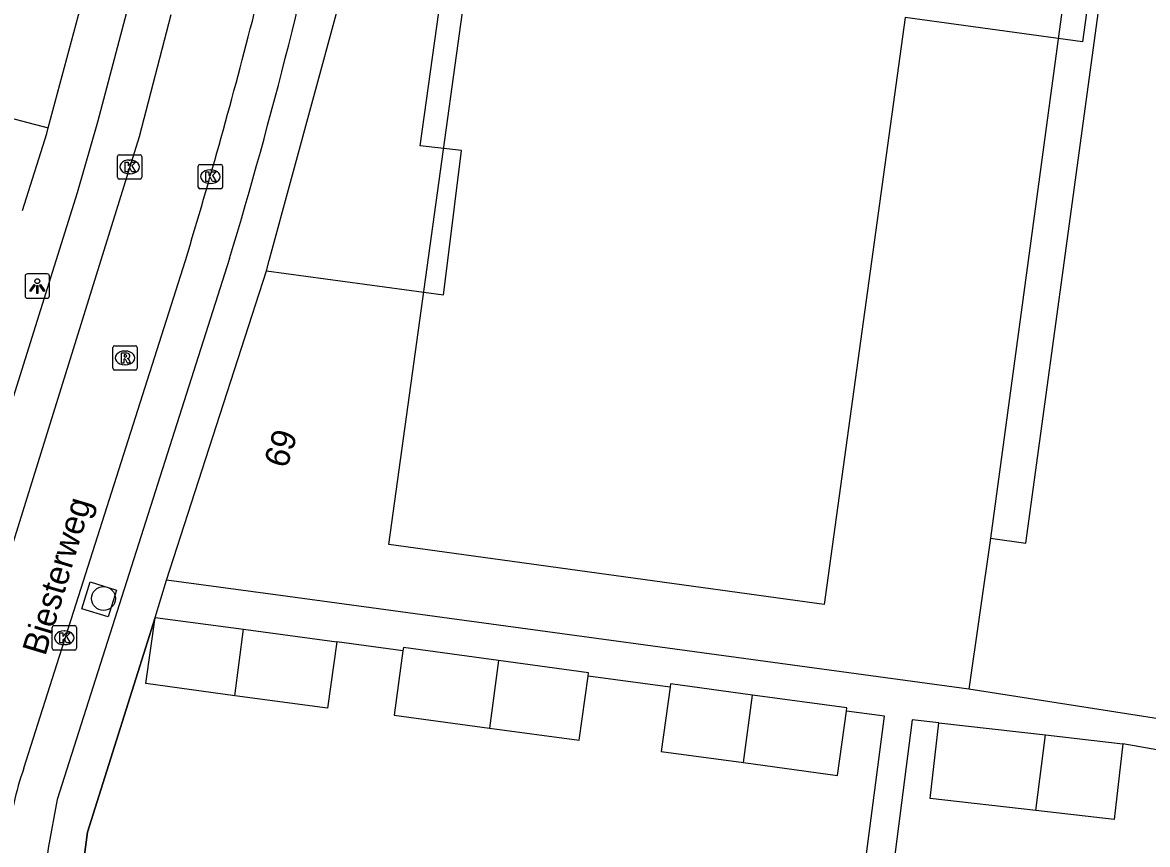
# Model space of a CAD drawing. Extents: x 161845 to 162341, y 381620 to 382158.
# Drawn here: x 161922.78 to 161968.81, y 381726.09 to 381759.75 of the extents above; entities that cross this region are included whole.
import ezdxf

# ---------------------------------------------------------------- set-up
doc = ezdxf.new("R2010")
doc.units = 0
for name, color, linetype in [('IMGEO_Boom', 7, 'Continuous'), ('IMGEO_Kolk', 7, 'Continuous'), ('IMGEO_Lichtpunt', 7, 'Continuous'), ('IMGEO_Muur', 7, 'Continuous'), ('IMGEO_Openbare_ruimte_label', 7, 'Continuous'), ('IMGEO_Pand', 7, 'Continuous'), ('IMGEO_Pand_nummerreeks', 7, 'Continuous'), ('IMGEO_Pand_overbouw', 7, 'Continuous'), ('IMGEO_Pand_vergunning_verleend', 7, 'Continuous'), ('IMGEO_Parkeervlak_open', 7, 'Continuous'), ('IMGEO_Rijbaan_lokaal_open', 7, 'Continuous'), ('IMGEO_Rioolput', 7, 'Continuous'), ('IMGEO_Voetpad_open', 7, 'Continuous')]:
    doc.layers.add(name, color=color, linetype=linetype)

msp = doc.modelspace()

# ---------------------------------------------------------------- linework, layer by layer
at = {"layer": 'IMGEO_Boom'}
msp.add_circle((161926.097, 381736.168), 0.489, dxfattribs=at)
at = {"layer": 'IMGEO_Kolk'}
for p, q in [((161926.665, 381753.411), (161926.665, 381754.263)), ((161926.74, 381754.337), (161927.592, 381754.337)), ((161927.666, 381754.263), (161927.666, 381753.411)), ((161927.153, 381754.117), (161927.178, 381754.117)), ((161929.967, 381753.013), (161929.967, 381753.865)), ((161930.042, 381753.939), (161930.894, 381753.939)), ((161930.968, 381753.865), (161930.968, 381753.013)), ((161927.592, 381753.337), (161926.74, 381753.337)), ((161927.176, 381753.557), (161927.151, 381753.557)), ((161930.455, 381753.719), (161930.48, 381753.719)), ((161930.894, 381752.939), (161930.042, 381752.939)), ((161930.478, 381753.159), (161930.453, 381753.159)), ((161923.994, 381734.131), (161923.994, 381734.983)), ((161924.069, 381735.057), (161924.921, 381735.057)), ((161924.995, 381734.983), (161924.995, 381734.131)), ((161924.482, 381734.837), (161924.507, 381734.837)), ((161924.921, 381734.057), (161924.069, 381734.057)), ((161924.505, 381734.277), (161924.48, 381734.277))]:
    msp.add_line(p, q, dxfattribs=at)
for points in [[(161926.665, 381753.411), (161926.665, 381754.263)], [(161926.74, 381754.337), (161927.592, 381754.337)], [(161927.666, 381754.263), (161927.666, 381753.411)], [(161926.986, 381754.037), (161927.109, 381754.037), (161927.109, 381753.886), (161927.239, 381754.037), (161927.403, 381754.037), (161927.257, 381753.886), (161927.41, 381753.637), (161927.258, 381753.637), (161927.173, 381753.801), (161927.109, 381753.734), (161927.109, 381753.637), (161926.986, 381753.637), (161926.986, 381754.037)], [(161929.967, 381753.013), (161929.967, 381753.865)], [(161930.042, 381753.939), (161930.894, 381753.939)], [(161930.968, 381753.865), (161930.968, 381753.013)], [(161927.592, 381753.337), (161926.74, 381753.337)], [(161930.288, 381753.639), (161930.411, 381753.639), (161930.411, 381753.488), (161930.541, 381753.639), (161930.705, 381753.639), (161930.559, 381753.488), (161930.712, 381753.239), (161930.56, 381753.239), (161930.475, 381753.403), (161930.411, 381753.336), (161930.411, 381753.239), (161930.288, 381753.239), (161930.288, 381753.639)], [(161930.894, 381752.939), (161930.042, 381752.939)], [(161923.994, 381734.131), (161923.994, 381734.983)], [(161924.069, 381735.057), (161924.921, 381735.057)], [(161924.995, 381734.983), (161924.995, 381734.131)], [(161924.315, 381734.757), (161924.438, 381734.757), (161924.438, 381734.606), (161924.568, 381734.757), (161924.732, 381734.757), (161924.586, 381734.606), (161924.739, 381734.357), (161924.587, 381734.357), (161924.502, 381734.521), (161924.438, 381734.454), (161924.438, 381734.357), (161924.315, 381734.357), (161924.315, 381734.757)], [(161924.921, 381734.057), (161924.069, 381734.057)]]:
    msp.add_lwpolyline(points, dxfattribs=at)
for centre, start, end in [((161926.742, 381754.261), 91.552, 178.448), ((161926.742, 381754.261), 91.552, 178.448), ((161927.59, 381754.261), 1.552, 88.448), ((161927.59, 381754.261), 1.552, 88.448), ((161930.044, 381753.863), 91.552, 178.448), ((161930.044, 381753.863), 91.552, 178.448), ((161930.892, 381753.863), 1.552, 88.448), ((161930.892, 381753.863), 1.552, 88.448), ((161926.742, 381753.413), 181.552, 268.448), ((161926.742, 381753.413), 181.552, 268.448), ((161927.59, 381753.413), 271.552, 358.448), ((161927.59, 381753.413), 271.552, 358.448), ((161930.044, 381753.015), 181.552, 268.448), ((161930.044, 381753.015), 181.552, 268.448), ((161930.892, 381753.015), 271.552, 358.448), ((161930.892, 381753.015), 271.552, 358.448), ((161924.071, 381734.981), 91.552, 178.448), ((161924.071, 381734.981), 91.552, 178.448), ((161924.919, 381734.981), 1.552, 88.448), ((161924.919, 381734.981), 1.552, 88.448), ((161924.071, 381734.133), 181.552, 268.448), ((161924.071, 381734.133), 181.552, 268.448), ((161924.919, 381734.133), 271.552, 358.448), ((161924.919, 381734.133), 271.552, 358.448)]:
    msp.add_arc(centre, 0.0765, start, end, dxfattribs=at)
for centre, major_axis, ratio, start_param, end_param in [((161927.152, 381753.837), (-0.387, 0.002), 0.722429, 4.712389, 7.853982), ((161927.177, 381753.837), (-0.39, 0.002), 0.717154, 1.570796, 4.712389), ((161930.454, 381753.439), (-0.387, 0.002), 0.722429, 4.712389, 7.853982), ((161930.479, 381753.439), (-0.39, 0.002), 0.717154, 1.570796, 4.712389), ((161924.481, 381734.557), (-0.387, 0.002), 0.722429, 4.712389, 7.853982), ((161924.506, 381734.557), (-0.39, 0.002), 0.717154, 1.570796, 4.712389)]:
    msp.add_ellipse(centre, major_axis=major_axis, ratio=ratio, start_param=start_param, end_param=end_param, dxfattribs=at)
at = {"layer": 'IMGEO_Lichtpunt'}
for p, q in [((161922.89, 381749.361), (161922.89, 381748.554)), ((161922.89, 381749.361), (161922.89, 381748.554)), ((161923.792, 381749.456), (161922.984, 381749.456)), ((161923.792, 381749.456), (161922.984, 381749.456)), ((161923.886, 381748.554), (161923.886, 381749.361)), ((161923.886, 381748.554), (161923.886, 381749.361)), ((161922.984, 381748.46), (161923.792, 381748.46)), ((161922.984, 381748.46), (161923.792, 381748.46))]:
    msp.add_line(p, q, dxfattribs=at)
for points in [[(161923.264, 381749.025), (161923.303, 381748.997), (161923.115, 381748.735), (161923.077, 381748.762), (161923.264, 381749.025)], [(161923.366, 381748.977), (161923.413, 381748.977), (161923.413, 381748.655), (161923.366, 381748.655), (161923.366, 381748.977)], [(161923.476, 381748.997), (161923.514, 381749.024), (161923.701, 381748.762), (161923.662, 381748.734), (161923.476, 381748.997)]]:
    msp.add_lwpolyline(points, dxfattribs=at)
msp.add_circle((161923.389, 381749.159), 0.0994, dxfattribs=at)
for centre, start, end in [((161922.984, 381749.361), 90, 180), ((161922.984, 381749.361), 90, 180), ((161923.792, 381749.361), 0, 90), ((161923.792, 381749.361), 0, 90), ((161922.984, 381748.554), 180, 270), ((161922.984, 381748.554), 180, 270), ((161923.792, 381748.554), 270, 0), ((161923.792, 381748.554), 270, 360)]:
    msp.add_arc(centre, 0.0946, start, end, dxfattribs=at)
at = {"layer": 'IMGEO_Muur'}
msp.add_lwpolyline([(161924.676, 381720.871), (161925.447, 381726.604), (161928.204, 381735.395)], dxfattribs=at)
at = {"layer": 'IMGEO_Pand'}
for points in [[(161932.761, 381749.584), (161940.003, 381748.598), (161940.179, 381750), (161940.747, 381754.512), (161939.055, 381754.703), (161940.656, 381766.246), (161941.27, 381771.689), (161943.773, 381771.406), (161958.15, 381769.783), (161958.302, 381771.128), (161966.661, 381770.185), (161965.98, 381765.232), (161963.918, 381750), (161962.379, 381738.634), (161961.501, 381732.448)], [(161923.832, 381755.432), (161925.266, 381760.778)], [(161915.662, 381757.574), (161923.832, 381755.432)], [(161922.777, 381752.053), (161923.772, 381755.207), (161923.832, 381755.432)], [(161928.68, 381736.917), (161932.761, 381749.584)], [(161961.501, 381732.448), (161933.635, 381736.242), (161928.68, 381736.917)], [(161931.464, 381732.187), (161927.834, 381732.681), (161928.204, 381735.395)], [(161928.204, 381735.395), (161931.818, 381734.905)], [(161931.464, 381732.187), (161931.818, 381734.905)], [(161931.818, 381734.905), (161935.636, 381734.387)], [(161935.636, 381734.387), (161935.266, 381731.67), (161931.464, 381732.187)], [(161938.349, 381734.019), (161937.991, 381731.391), (161941.894, 381730.86)], [(161942.255, 381733.628), (161938.368, 381734.158), (161938.349, 381734.019)], [(161942.255, 381733.628), (161941.894, 381730.86)], [(161945.92, 381732.992), (161945.938, 381733.127), (161942.255, 381733.628)], [(161941.894, 381730.86), (161945.561, 381730.361), (161945.92, 381732.992)], [(161952.644, 381732.214), (161949.29, 381732.67), (161949.272, 381732.537)], [(161949.272, 381732.537), (161948.913, 381729.905), (161952.284, 381729.446)], [(161952.284, 381729.446), (161952.644, 381732.214)], [(161956.49, 381731.558), (161956.508, 381731.688), (161952.644, 381732.214)], [(161952.284, 381729.446), (161956.131, 381728.922), (161956.49, 381731.558)], [(161964.232, 381727.486), (161959.918, 381727.977), (161960.27, 381731.076)], [(161960.27, 381731.076), (161964.636, 381730.579)], [(161964.232, 381727.486), (161964.636, 381730.579)], [(161964.636, 381730.579), (161967.797, 381730.219)], [(161967.797, 381730.219), (161967.444, 381727.121), (161964.232, 381727.486)]]:
    msp.add_lwpolyline(points, dxfattribs=at)
at = {"layer": 'IMGEO_Pand_overbouw'}
msp.add_lwpolyline([(161943.773, 381771.406), (161958.15, 381769.783), (161958.302, 381771.128), (161966.661, 381770.185), (161965.98, 381765.232), (161963.918, 381750), (161962.379, 381738.634), (161963.825, 381738.437), (161965.405, 381750), (161968.184, 381770.345), (161944.022, 381773.611)], close=True, dxfattribs=at)
at = {"layer": 'IMGEO_Pand_vergunning_verleend'}
msp.add_lwpolyline([(161937.774, 381738.382), (161942.776, 381774.585), (161967.825, 381771.125), (161966.144, 381758.957), (161958.899, 381759.958), (161955.579, 381735.923), (161937.774, 381738.382)], dxfattribs=at)
at = {"layer": 'IMGEO_Parkeervlak_open'}
msp.add_lwpolyline([(161926.287, 381735.415), (161925.211, 381735.749), (161925.552, 381736.848), (161926.628, 381736.514), (161926.287, 381735.415)], dxfattribs=at)
at = {"layer": 'IMGEO_Rijbaan_lokaal_open'}
for points in [[(161928.855, 381760.062), (161927.557, 381755.075), (161920.816, 381733.424), (161919.084, 381727.401), (161916.883, 381719.321)], [(161922.839, 381729.219), (161929.449, 381750)]]:
    msp.add_lwpolyline(points, dxfattribs=at)
for centre, radius, start, end in [((161691.62, 381821.689), 248.398, 343.22547, 345.64925), ((161934.786, 381724.996), 12.672, 160.5333, 174.0891)]:
    msp.add_arc(centre, radius, start, end, dxfattribs=at)
at = {"layer": 'IMGEO_Rioolput'}
for p, q in [((161926.478, 381745.591), (161926.478, 381746.443)), ((161926.553, 381746.517), (161927.405, 381746.517)), ((161927.479, 381746.443), (161927.479, 381745.591)), ((161926.966, 381746.297), (161926.991, 381746.297)), ((161927.405, 381745.517), (161926.553, 381745.517)), ((161926.989, 381745.737), (161926.964, 381745.737))]:
    msp.add_line(p, q, dxfattribs=at)
for points in [[(161926.478, 381745.591), (161926.478, 381746.443)], [(161926.553, 381746.517), (161927.405, 381746.517)], [(161927.479, 381746.443), (161927.479, 381745.591)], [(161927.067, 381746.215), (161926.815, 381746.217), (161926.815, 381745.817)], [(161926.815, 381745.817), (161926.939, 381745.817), (161926.939, 381745.979), (161926.95, 381745.979)], [(161926.993, 381746.136), (161926.939, 381746.136), (161926.939, 381746.055)], [(161926.939, 381746.055), (161926.991, 381746.055)], [(161926.997, 381745.95), (161927.068, 381745.817), (161927.208, 381745.817), (161927.143, 381745.943)], [(161927.405, 381745.517), (161926.553, 381745.517)]]:
    msp.add_lwpolyline(points, dxfattribs=at)
for centre, radius, start, end in [((161926.555, 381746.441), 0.0765, 91.552, 178.448), ((161926.555, 381746.441), 0.0765, 91.552, 178.448), ((161927.403, 381746.441), 0.0765, 1.552, 88.448), ((161927.403, 381746.441), 0.0765, 1.552, 88.448), ((161926.949, 381745.926), 0.0533, 26.0293, 88.6989), ((161926.975, 381746.244), 0.19, 274.7715, 282.9687), ((161926.999, 381746.04), 0.0964, 77.0061, 93.1865), ((161927.013, 381746.097), 0.0378, 276.6634, 79.6772), ((161927.066, 381746.105), 0.109, 350.3612, 89.416), ((161927.064, 381746.105), 0.112, 277.5842, 350.9817), ((161927.048, 381745.89), 0.108, 29.5134, 73.7905), ((161926.555, 381745.593), 0.0765, 181.552, 268.448), ((161926.555, 381745.593), 0.0765, 181.552, 268.448), ((161927.403, 381745.593), 0.0765, 271.552, 358.448), ((161927.403, 381745.593), 0.0765, 271.552, 358.448)]:
    msp.add_arc(centre, radius, start, end, dxfattribs=at)
for centre, major_axis, ratio, start_param, end_param in [((161926.965, 381746.017), (-0.387, 0.002), 0.722429, 4.712389, 7.853982), ((161926.99, 381746.017), (-0.39, 0.002), 0.717154, 1.570796, 4.712389)]:
    msp.add_ellipse(centre, major_axis=major_axis, ratio=ratio, start_param=start_param, end_param=end_param, dxfattribs=at)
at = {"layer": 'IMGEO_Voetpad_open'}
for points in [[(161932.761, 381749.584), (161932.874, 381750), (161935.609, 381760.072), (161937.166, 381766.879), (161939.117, 381777.363), (161939.385, 381777.509)], [(161915.985, 381722.354), (161919.692, 381735.743), (161924.159, 381750), (161925.028, 381752.783), (161925.871, 381755.689), (161928.167, 381764.412), (161929.028, 381768.381), (161930.019, 381773.8)], [(161931.251, 381750.082), (161924.196, 381727.931), (161923.837, 381725.942), (161922.974, 381718.936)], [(161928.204, 381735.395), (161928.68, 381736.917)], [(161928.204, 381735.395), (161925.447, 381726.604), (161924.676, 381720.871)], [(161938.349, 381734.019), (161935.636, 381734.387)], [(161949.272, 381732.537), (161945.92, 381732.992)], [(161991.926, 381727.689), (161961.501, 381732.448)], [(161956.184, 381717.043), (161958.051, 381731.346), (161956.49, 381731.558)], [(161960.27, 381731.076), (161959.177, 381731.202), (161956.476, 381710.172)], [(161970.576, 381729.729), (161967.797, 381730.219)]]:
    msp.add_lwpolyline(points, dxfattribs=at)
msp.add_arc((161747.103, 381805.722), 192.37, 343.18801, 348.5987, dxfattribs=at)

# ---------------------------------------------------------------- texts
at = {"layer": 'IMGEO_Openbare_ruimte_label'}
msp.add_text('Biesterweg', height=1, rotation=73.3227, dxfattribs=at).set_placement((161923.715, 381733.782))
at = {"layer": 'IMGEO_Pand_nummerreeks'}
msp.add_text('69', height=1, rotation=72.1423, dxfattribs=at).set_placement((161933.589, 381741.458))

doc.saveas('drawing.dxf')
